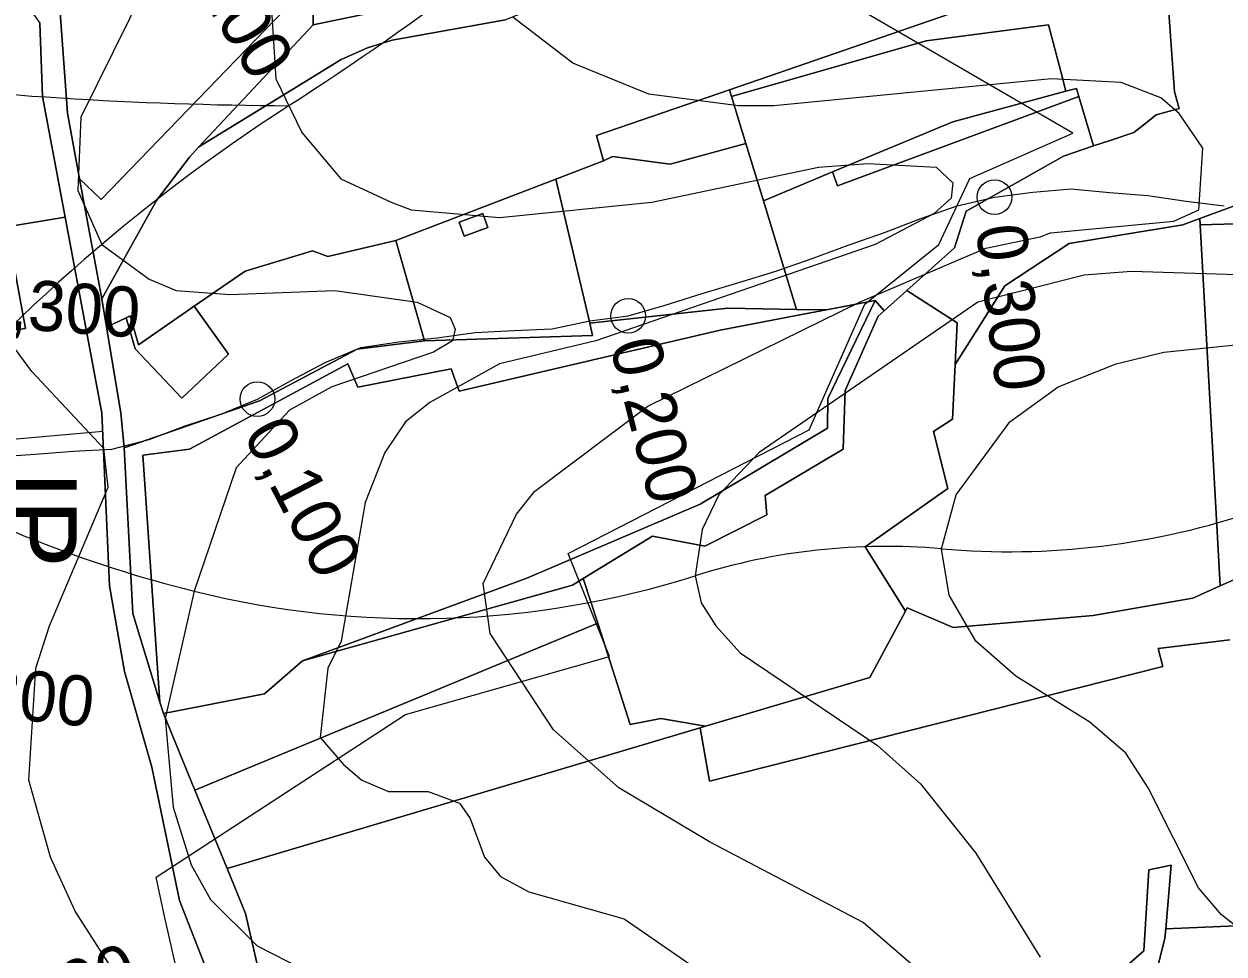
# Model space of a CAD drawing. Extents: x -510989 to -501240, y -1184665 to -1176098.
# Drawn here: x -510020.2 to -509708.8, y -1177973.1 to -1177731.8 of the extents above; entities that cross this region are included whole.
import ezdxf

# ---------------------------------------------------------------- set-up
doc = ezdxf.new("R2010")
doc.units = 0
for name, color, linetype in [('lesni_pozemek', 7, 'Continuous'), ('NAVRH_interakcni_prvky', 7, 'Continuous'), ('NAVRH_rozvodnice', 7, 'Continuous'), ('orna_puda', 7, 'Continuous'), ('ostatni_plocha_x_neplodna_puda', 7, 'Continuous'), ('ostatni_plocha_x_ostatni_komunikace', 7, 'Continuous'), ('STAV_systematicke_odvodneni', 7, 'Continuous'), ('trasovani_toku', 7, 'Continuous'), ('trvaly_travni_porost', 7, 'Continuous'), ('vrstevnice_01', 7, 'Continuous'), ('vrstevnice_02', 7, 'Continuous'), ('zastavena_plocha_a_nadvori', 7, 'Continuous')]:
    doc.layers.add(name, color=color, linetype=linetype)

msp = doc.modelspace()

# ---------------------------------------------------------------- linework, layer by layer
at = {"layer": 'lesni_pozemek'}
for points in [[(-509707.32, -1177891.6), (-509725.88, -1177893.83), (-509724.69, -1177898.53), (-509842.34, -1177928.32), (-509844.77, -1177914.46), (-509843.37, -1177914.04), (-509800.74, -1177901.36), (-509791.44, -1177884.17), (-509790.99, -1177883.34), (-509779.05, -1177888.43), (-509742.73, -1177885.34), (-509716.92, -1177880.8), (-509709.77, -1177877.63), (-509702.57, -1177874.44)], [(-509726, -1177976.34), (-509724.11, -1177969.12), (-509723.91, -1177966.65), (-509685.31, -1177964.93), (-509660.16, -1177952.52), (-509626.9, -1177936.09), (-509611.43, -1177930.1), (-509600.87, -1177925.02), (-509593.55, -1177923.33), (-509528.98, -1177898.37), (-509484.01, -1177894.27), (-509457.76, -1177893.8), (-509395.5, -1177895.68), (-509385.45, -1177968.52), (-509498.32, -1178006.48)], [(-509746.47, -1177987.11), (-509729.62, -1177972.35), (-509728.33, -1177951.33), (-509722.54, -1177950.13), (-509723.91, -1177966.65), (-509724.11, -1177969.12), (-509726, -1177976.34)]]:
    msp.add_lwpolyline(points, dxfattribs=at)
at = {"layer": 'NAVRH_interakcni_prvky'}
msp.add_line((-510046.74, -1177841.65), (-509999.64, -1177837.43), dxfattribs=at)
at = {"layer": 'NAVRH_rozvodnice'}
for centre, radius, start, end in [((-510207.31, -1177592.79), 205.55, 311.9981, 352.9555), ((-510418.33, -1177029.63), 860.95, 302.83907, 310.93907), ((-509946.05, -1176723.86), 1029.16, 263.0952, 269.69926), ((-509698.83, -1178144.4), 465.84, 122.8391, 140.2896), ((-509896.79, -1177561.03), 327.69, 240.6902, 256.011), ((-509764.69, -1177669.53), 199.23, 264.9881, 288.9178), ((-509796.47, -1178031.95), 164.58, 84.9881, 107.5138), ((-509918.09, -1177646.55), 239.56, 256.011, 287.5138)]:
    msp.add_arc(centre, radius, start, end, dxfattribs=at)
at = {"layer": 'orna_puda'}
for points in [[(-510021.43, -1177723.87), (-510016.11, -1177731.56), (-510015.35, -1177750.63), (-510009.48, -1177781.92), (-510024.61, -1177784.41), (-510019.81, -1177810.86), (-510050.69, -1177814.67), (-510048.12, -1177792.11), (-510051.98, -1177776.06), (-510062.93, -1177753.96), (-510036.18, -1177749.06), (-510042.58, -1177731.02), (-510029.41, -1177725.92)], [(-509837.1, -1177748.86), (-509836.57, -1177750.61), (-509832.84, -1177762.85), (-509852.52, -1177768.18), (-509867.45, -1177766.18), (-509869.79, -1177767.32), (-509871.65, -1177760.77)], [(-509747.08, -1177748.51), (-509746.47, -1177750.58), (-509809.05, -1177773.83), (-509810.4, -1177770.21), (-509779.18, -1177757.19), (-509749.82, -1177749.25)], [(-509877.86, -1177877.45), (-509875.05, -1177875.71), (-509871.31, -1177887.33), (-509975.83, -1177930.61), (-509983.98, -1177910.74), (-509957.75, -1177905.62), (-509947.89, -1177897.05)]]:
    msp.add_lwpolyline(points, close=True, dxfattribs=at)
msp.add_lwpolyline([(-510023.49, -1178068.48), (-510063.48, -1177959.85), (-510065.05, -1177932.43), (-510050.69, -1177814.67), (-510019.81, -1177810.86), (-510024.61, -1177784.41), (-510009.48, -1177781.92), (-509999.95, -1177832.76), (-509998.03, -1177877.57), (-509994.11, -1177899.83), (-509986.97, -1177924.63), (-509979.84, -1177959.29), (-509966.64, -1177993.07)], dxfattribs=at)
at = {"layer": 'ostatni_plocha_x_neplodna_puda'}
for points in [[(-509842.19, -1177695.82), (-509838.42, -1177705.37), (-509885.54, -1177721.14), (-509883.85, -1177726.19), (-509895.22, -1177730.69), (-509924.69, -1177735.98), (-509931.02, -1177738.03), (-509937.92, -1177741.05), (-509948.01, -1177747.25), (-509974.79, -1177763.72), (-509945.16, -1177732.03), (-509920.52, -1177726.95), (-509893.15, -1177713.51)], [(-509945.16, -1177732.03), (-509974.79, -1177763.72), (-509977.23, -1177766.33), (-509985.84, -1177777.63), (-510000.01, -1177803.14), (-510005.77, -1177771.96), (-510000.16, -1177777.37), (-509945.1, -1177720.3)], [(-509572.99, -1177748.64), (-509564.23, -1177770.92), (-509612.5, -1177805.75), (-509617.82, -1177798.68), (-509658.73, -1177806.22), (-509658.65, -1177788.54), (-509678.37, -1177782.91), (-509714.97, -1177783.89), (-509715.06, -1177782.29), (-509696.88, -1177775.6), (-509666.26, -1177771.57), (-509660.3, -1177778.07), (-509647.86, -1177778.86), (-509639.6, -1177776.41), (-509637.39, -1177779.59), (-509627.77, -1177779.13), (-509603.04, -1177763.73)], [(-509869.79, -1177767.32), (-509867.45, -1177766.18), (-509852.52, -1177768.18), (-509832.84, -1177762.85), (-509828.33, -1177777.68), (-509819.75, -1177805.86), (-509837.53, -1177805.57), (-509873.4, -1177809.41), (-509882.22, -1177772.07)], [(-509882.22, -1177772.07), (-509873.4, -1177809.41), (-509872.64, -1177812.61), (-509916.23, -1177813.99), (-509923.74, -1177787.95)], [(-509907.27, -1177783.22), (-509905.99, -1177786.83), (-509899.81, -1177784.64), (-509901.09, -1177781.02)], [(-509923.74, -1177787.95), (-509916.23, -1177813.99), (-509933.74, -1177816.18), (-509959.09, -1177829.58), (-509994.18, -1177841.76), (-509995.02, -1177832.68), (-509998.78, -1177810.46), (-509993.64, -1177808.05), (-509991.31, -1177816.08), (-509979.23, -1177828.9), (-509967.1, -1177817.47), (-509976.01, -1177805.06), (-509962.78, -1177795.91), (-509945.31, -1177790.7), (-509941.36, -1177792.18)], [(-509796.97, -1177806.22), (-509791.1, -1177800.98), (-509778.03, -1177809.33), (-509778.57, -1177820.19), (-509779.28, -1177834.32), (-509784.14, -1177837.55), (-509780.43, -1177852.35), (-509801.93, -1177867.51), (-509791.44, -1177884.17), (-509800.74, -1177901.36), (-509843.37, -1177914.04), (-509854.9, -1177912.02), (-509862.85, -1177913.6), (-509871.31, -1177887.33), (-509875.05, -1177875.71), (-509857.13, -1177864.68), (-509843.48, -1177867.31), (-509827.44, -1177859.19), (-509827.86, -1177854.12), (-509807.58, -1177842.14), (-509807.13, -1177826.94), (-509798.54, -1177807.62)], [(-509796.97, -1177806.22), (-509798.54, -1177807.62), (-509807.13, -1177826.94), (-509807.58, -1177842.14), (-509827.86, -1177854.12), (-509827.44, -1177859.19), (-509843.48, -1177867.31), (-509857.13, -1177864.68), (-509875.05, -1177875.71), (-509877.86, -1177877.45), (-509947.89, -1177897.05), (-509889.72, -1177875.65), (-509844.72, -1177856.38), (-509811.72, -1177836.66), (-509811.64, -1177829), (-509799.28, -1177803.57)], [(-509837.53, -1177805.57), (-509819.75, -1177805.86), (-509811.97, -1177805.98), (-509819.29, -1177807.37), (-509839.56, -1177811.22), (-509907.29, -1177827.09), (-509909.35, -1177821.27), (-509933.59, -1177826.02), (-509936.14, -1177820.02), (-509977.25, -1177842.11), (-509989.39, -1177843.71), (-509984.9, -1177907.75), (-509991.94, -1177884.74), (-509994.18, -1177841.76), (-509959.09, -1177829.58), (-509933.74, -1177816.18), (-509916.23, -1177813.99), (-509872.64, -1177812.61), (-509873.4, -1177809.41)], [(-509992.61, -1177807.56), (-509990.44, -1177815.04), (-509976.01, -1177805.06), (-509967.1, -1177817.47), (-509979.23, -1177828.9), (-509991.31, -1177816.08), (-509993.64, -1177808.05)], [(-509862.85, -1177913.6), (-509854.9, -1177912.02), (-509843.37, -1177914.04), (-509844.77, -1177914.46), (-509967.48, -1177950.96), (-509975.83, -1177930.61), (-509871.31, -1177887.33)]]:
    msp.add_lwpolyline(points, close=True, dxfattribs=at)
msp.add_lwpolyline([(-509696.88, -1177775.6), (-509715.06, -1177782.29), (-509719.51, -1177783.93), (-509748.94, -1177788.77), (-509765.64, -1177799.72), (-509778.57, -1177820.19), (-509778.03, -1177809.33), (-509791.1, -1177800.98), (-509778.71, -1177789.93), (-509775.73, -1177780.38), (-509750.45, -1177766.07), (-509742.65, -1177763.46), (-509738.04, -1177761.92), (-509732.23, -1177759.97), (-509728.66, -1177757.2), (-509726.43, -1177755.38), (-509720.44, -1177753.7), (-509721.04, -1177751.55), (-509721.65, -1177749.37), (-509723.27, -1177726.41)], dxfattribs=at)
at = {"layer": 'ostatni_plocha_x_ostatni_komunikace'}
for points in [[(-510011.09, -1177725.18), (-510008.86, -1177754.92), (-510005.77, -1177771.96), (-510000.01, -1177803.14), (-509998.78, -1177810.46), (-509995.02, -1177832.68), (-509994.18, -1177841.76), (-509991.94, -1177884.74), (-509984.9, -1177907.75), (-509983.98, -1177910.74), (-509975.83, -1177930.61), (-509967.48, -1177950.96), (-509962.71, -1177962.59), (-509951.96, -1178009.34)], [(-509966.64, -1177993.07), (-509979.84, -1177959.29), (-509986.97, -1177924.63), (-509994.11, -1177899.83), (-509998.03, -1177877.57), (-509999.95, -1177832.76), (-510009.48, -1177781.92), (-510015.35, -1177750.63), (-510016.11, -1177731.56)]]:
    msp.add_lwpolyline(points, dxfattribs=at)
msp.add_lwpolyline([(-509786.09, -1177736.15), (-509754.31, -1177732.05), (-509751.17, -1177744.09), (-509749.82, -1177749.25), (-509779.18, -1177757.19), (-509810.4, -1177770.21), (-509828.33, -1177777.68), (-509832.84, -1177762.85), (-509836.57, -1177750.61)], close=True, dxfattribs=at)
at = {"layer": 'STAV_systematicke_odvodneni'}
for p, q in [((-509748.01, -1177760.15), (-509846.37, -1177702.93)), ((-509774.74, -1177771.92), (-509748.01, -1177760.15)), ((-509782.76, -1177789.03), (-509774.74, -1177771.92)), ((-509802, -1177804.54), (-509782.76, -1177789.03)), ((-509816.43, -1177837.16), (-509802, -1177804.54)), ((-509878.97, -1177869.24), (-509816.43, -1177837.16)), ((-509868.28, -1177895.98), (-509878.97, -1177869.24)), ((-509921.2, -1177910.95), (-509868.28, -1177895.98)), ((-509985.88, -1177953.2), (-509921.2, -1177910.95)), ((-509983.74, -1177963.36), (-509985.88, -1177953.2)), ((-509974.12, -1178005.6), (-509983.74, -1177963.36))]:
    msp.add_line(p, q, dxfattribs=at)
at = {"layer": 'trasovani_toku'}
for p, q in [((-509778.08, -1177779.01), (-509768.34, -1177776.72)), ((-509768.34, -1177776.72), (-509758.42, -1177775.47)), ((-509758.42, -1177775.47), (-509748.46, -1177774.6)), ((-509748.46, -1177774.6), (-509738.5, -1177775.49)), ((-509738.5, -1177775.49), (-509728.54, -1177776.32)), ((-509728.54, -1177776.32), (-509718.64, -1177777.8)), ((-509787.51, -1177782.32), (-509778.08, -1177779.01)), ((-509718.64, -1177777.8), (-509708.72, -1177779.01)), ((-509796.86, -1177785.87), (-509787.51, -1177782.32)), ((-509806.29, -1177789.22), (-509796.86, -1177785.87)), ((-509815.69, -1177792.62), (-509806.29, -1177789.22)), ((-509825.11, -1177795.97), (-509815.69, -1177792.62)), ((-509834.69, -1177798.86), (-509825.11, -1177795.97)), ((-509853.8, -1177804.73), (-509844.25, -1177801.78)), ((-509844.25, -1177801.78), (-509834.69, -1177798.86)), ((-509863.4, -1177807.54), (-509853.8, -1177804.73)), ((-509873.32, -1177808.84), (-509863.4, -1177807.54)), ((-509893.09, -1177811.36), (-509883.1, -1177810.93)), ((-509883.1, -1177810.93), (-509873.32, -1177808.84)), ((-509932.82, -1177815.74), (-509922.93, -1177814.27)), ((-509922.93, -1177814.27), (-509912.98, -1177813.24)), ((-509912.98, -1177813.24), (-509903.07, -1177811.88)), ((-509903.07, -1177811.88), (-509893.09, -1177811.36)), ((-509942.03, -1177819.62), (-509932.82, -1177815.74)), ((-509950.88, -1177824.29), (-509942.03, -1177819.62)), ((-509959.63, -1177829.13), (-509950.88, -1177824.29)), ((-509968.88, -1177832.93), (-509959.63, -1177829.13)), ((-509978.38, -1177836.04), (-509968.88, -1177832.93)), ((-509987.7, -1177839.67), (-509978.38, -1177836.04)), ((-510007.38, -1177842.65), (-509997.4, -1177842.11)), ((-509997.4, -1177842.11), (-509987.7, -1177839.67)), ((-510027.33, -1177844.13), (-510017.35, -1177843.44)), ((-510017.35, -1177843.44), (-510007.38, -1177842.65))]:
    msp.add_line(p, q, dxfattribs=at)
for centre in [(-509768.34, -1177776.72), (-509863.4, -1177807.54), (-509959.63, -1177829.13)]:
    msp.add_circle(centre, 4.5, dxfattribs=at)
at = {"layer": 'trvaly_travni_porost'}
for points in [[(-509889.18, -1177585.43), (-509847.22, -1177643.51), (-509847.08, -1177646.52), (-509845.98, -1177671.36), (-509842.19, -1177695.82), (-509893.15, -1177713.51), (-509920.52, -1177726.95), (-509945.16, -1177732.03), (-509945.1, -1177720.3), (-510000.16, -1177777.37), (-510005.77, -1177771.96), (-510008.86, -1177754.92), (-510011.09, -1177725.18), (-510002.02, -1177713.29), (-509979.14, -1177700.05), (-509969.35, -1177693.78), (-509972.23, -1177686.67), (-509966.53, -1177671.99), (-509950.93, -1177663.79), (-509930.76, -1177645.39), (-509907.23, -1177602.48)], [(-509746.47, -1177750.58), (-509742.65, -1177763.46), (-509750.45, -1177766.07), (-509775.73, -1177780.38), (-509778.71, -1177789.93), (-509791.1, -1177800.98), (-509796.97, -1177806.22), (-509799.28, -1177803.57), (-509811.97, -1177805.98), (-509819.75, -1177805.86), (-509828.33, -1177777.68), (-509810.4, -1177770.21), (-509809.05, -1177773.83)], [(-509715.06, -1177782.29), (-509714.97, -1177783.89), (-509709.77, -1177877.63), (-509716.92, -1177880.8), (-509742.73, -1177885.34), (-509779.05, -1177888.43), (-509790.99, -1177883.34), (-509791.44, -1177884.17), (-509801.93, -1177867.51), (-509780.43, -1177852.35), (-509784.14, -1177837.55), (-509779.28, -1177834.32), (-509778.57, -1177820.19), (-509765.64, -1177799.72), (-509748.94, -1177788.77), (-509719.51, -1177783.93)], [(-509714.97, -1177783.89), (-509678.37, -1177782.91), (-509658.65, -1177788.54), (-509658.73, -1177806.22), (-509617.82, -1177798.68), (-509612.5, -1177805.75), (-509605.31, -1177805.39), (-509596.15, -1177827.15), (-509619.9, -1177833.62), (-509611.46, -1177862.26), (-509609.35, -1177869.41), (-509601.69, -1177888.74), (-509667.21, -1177892.62), (-509678.87, -1177889.85), (-509686.28, -1177883.62), (-509702.57, -1177874.44), (-509709.77, -1177877.63)], [(-509799.28, -1177803.57), (-509811.64, -1177829), (-509811.72, -1177836.66), (-509844.72, -1177856.38), (-509889.72, -1177875.65), (-509947.89, -1177897.05), (-509957.75, -1177905.62), (-509983.98, -1177910.74), (-509984.9, -1177907.75), (-509989.39, -1177843.71), (-509977.25, -1177842.11), (-509936.14, -1177820.02), (-509933.59, -1177826.02), (-509909.35, -1177821.27), (-509907.29, -1177827.09), (-509839.56, -1177811.22), (-509819.29, -1177807.37), (-509811.97, -1177805.98)]]:
    msp.add_lwpolyline(points, close=True, dxfattribs=at)
for points in [[(-509780.23, -1177729.25), (-509837.1, -1177748.86), (-509871.65, -1177760.77), (-509869.79, -1177767.32), (-509882.22, -1177772.07), (-509923.74, -1177787.95), (-509941.36, -1177792.18), (-509945.31, -1177790.7), (-509962.78, -1177795.91), (-509976.01, -1177805.06), (-509990.44, -1177815.04), (-509992.61, -1177807.56), (-509993.64, -1177808.05), (-509998.78, -1177810.46), (-510000.01, -1177803.14), (-509985.84, -1177777.63), (-509977.23, -1177766.33), (-509974.79, -1177763.72), (-509948.01, -1177747.25), (-509937.92, -1177741.05), (-509931.02, -1177738.03), (-509924.69, -1177735.98), (-509895.22, -1177730.69)], [(-509951.96, -1178009.34), (-509962.71, -1177962.59), (-509967.48, -1177950.96), (-509844.77, -1177914.46), (-509842.34, -1177928.32), (-509724.69, -1177898.53), (-509725.88, -1177893.83), (-509707.32, -1177891.6)], [(-509685.31, -1177964.93), (-509723.91, -1177966.65), (-509722.54, -1177950.13), (-509728.33, -1177951.33), (-509729.62, -1177972.35), (-509746.47, -1177987.11)]]:
    msp.add_lwpolyline(points, dxfattribs=at)
at = {"layer": 'vrstevnice_01'}
for points in [[(-509956.19, -1177724), (-509954.81, -1177746), (-509948.09, -1177760), (-509938, -1177772), (-509924.91, -1177778), (-509919.69, -1177780), (-509896.81, -1177782), (-509857.31, -1177778), (-509814, -1177769), (-509801.19, -1177768), (-509783.5, -1177769), (-509779.19, -1177773), (-509779.59, -1177777), (-509784, -1177781), (-509799.31, -1177789), (-509871.81, -1177814), (-509896.81, -1177820), (-509914.91, -1177830), (-509921.19, -1177835), (-509926.59, -1177843), (-509931.69, -1177856), (-509937.91, -1177892), (-509941.31, -1177899), (-509943.31, -1177917), (-509937.31, -1177924), (-509932.5, -1177928), (-509925.59, -1177931), (-509915.31, -1177931), (-509907.19, -1177934), (-509904.41, -1177938), (-509900.69, -1177948), (-509896.5, -1177953), (-509889.19, -1177957), (-509864.41, -1177964), (-509841.31, -1177980)], [(-509989, -1177990), (-510006.91, -1177962), (-510013.31, -1177948), (-510018.91, -1177928), (-510017.09, -1177899), (-510013.59, -1177888), (-509998.31, -1177852), (-509999.5, -1177842), (-510018.19, -1177822), (-510036.69, -1177797), (-510038.19, -1177797), (-510047.69, -1177810), (-510056.41, -1177850), (-510060.81, -1177982)], [(-509702.5, -1177797), (-509732.81, -1177796), (-509745.09, -1177797), (-509772.69, -1177804), (-509829.41, -1177843), (-509839.91, -1177854), (-509844.19, -1177863), (-509846, -1177875), (-509844.5, -1177882), (-509840.69, -1177888), (-509834.31, -1177895), (-509798.69, -1177919), (-509787.59, -1177929), (-509773.19, -1177947), (-509756.5, -1177974)]]:
    msp.add_lwpolyline(points, dxfattribs=at)
at = {"layer": 'vrstevnice_02'}
for points in [[(-509988.69, -1177722), (-510005.41, -1177756), (-510006.19, -1177775), (-510000, -1177789), (-509987.69, -1177798), (-509980.69, -1177801), (-509966.81, -1177802), (-509939.5, -1177801), (-509918.19, -1177804), (-509909.59, -1177808), (-509908.31, -1177811), (-509909, -1177814), (-509913.91, -1177817), (-509940.31, -1177826), (-509951.31, -1177832), (-509965.09, -1177847), (-509976, -1177879), (-509983.59, -1177912), (-509981.5, -1177935), (-509976.81, -1177950), (-509971.81, -1177959), (-509959.69, -1177971), (-509948, -1177977)], [(-509787.31, -1177978), (-509802.41, -1177965), (-509842.31, -1177944), (-509865.81, -1177930), (-509882.81, -1177915), (-509899.19, -1177890), (-509901, -1177877), (-509892.41, -1177859), (-509887.59, -1177853), (-509858.31, -1177831), (-509803.41, -1177804), (-509770.59, -1177790), (-509756.5, -1177787), (-509753.81, -1177786), (-509721.81, -1177783), (-509715.31, -1177780), (-509714.31, -1177764), (-509720.41, -1177755), (-509725.19, -1177751), (-509735.5, -1177747), (-509753.59, -1177746), (-509825.59, -1177753), (-509834.81, -1177753), (-509858.09, -1177750), (-509877.81, -1177742), (-509893.31, -1177730)], [(-509700.5, -1177970), (-509709.41, -1177963), (-509715.41, -1177956), (-509728.5, -1177930), (-509734.31, -1177921), (-509743.59, -1177913), (-509762.81, -1177901), (-509773.19, -1177892), (-509780.09, -1177880), (-509782.09, -1177868), (-509778.31, -1177854), (-509764.41, -1177835), (-509751.81, -1177826), (-509736.81, -1177820), (-509724.41, -1177817), (-509704.91, -1177815)]]:
    msp.add_lwpolyline(points, dxfattribs=at)
at = {"layer": 'zastavena_plocha_a_nadvori'}
msp.add_lwpolyline([(-509723.27, -1177726.41), (-509721.65, -1177749.37), (-509721.04, -1177751.55), (-509720.44, -1177753.7), (-509726.43, -1177755.38), (-509728.66, -1177757.2), (-509732.23, -1177759.97), (-509738.04, -1177761.92), (-509742.65, -1177763.46), (-509746.47, -1177750.58), (-509747.08, -1177748.51), (-509749.82, -1177749.25), (-509751.17, -1177744.09), (-509754.31, -1177732.05), (-509786.09, -1177736.15), (-509836.57, -1177750.61), (-509837.1, -1177748.86), (-509780.23, -1177729.25)], dxfattribs=at)
msp.add_lwpolyline([(-509907.27, -1177783.22), (-509901.09, -1177781.02), (-509899.81, -1177784.64), (-509905.99, -1177786.83)], close=True, dxfattribs=at)

# ---------------------------------------------------------------- texts
at = {"layer": 'NAVRH_interakcni_prvky'}
msp.add_text('IP', height=20, rotation=270, dxfattribs=at).set_placement((-510026.5, -1177847.65))
at = {"layer": 'trasovani_toku'}
for s, rotation, p in [('0,100', 301.0488, (-509983.02, -1177710.1)), ('0,300', 277.1221, (-509773.22, -1177784.53)), ('13,300', 355.8536, (-510043.56, -1177809.39)), ('0,200', 284.1723, (-509868.23, -1177815.03)), ('0,100', 297.3977, (-509963.51, -1177838.17)), ('13,200', 354.066, (-510055.57, -1177908.79)), ('13,100', 19.1411, (-510039.85, -1177999.64))]:
    msp.add_text(s, height=13, rotation=rotation, dxfattribs=at).set_placement(p)

doc.saveas('drawing.dxf')
